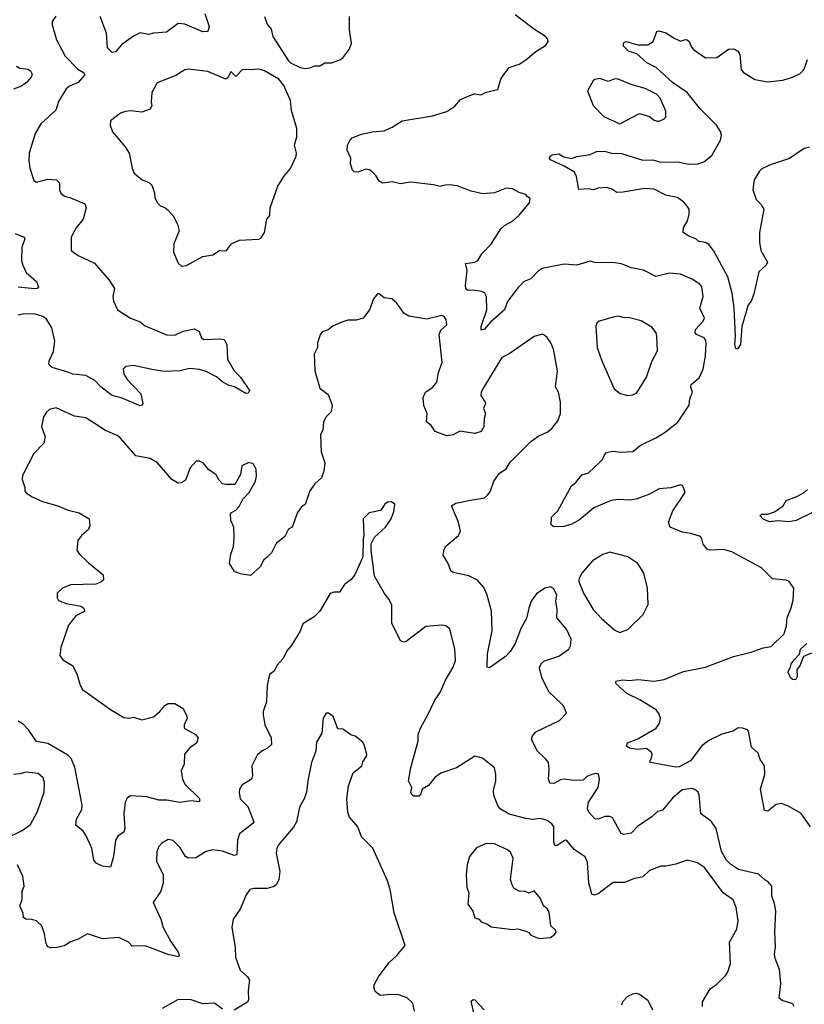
# Model space of a CAD drawing. Extents: x 2057697 to 2160550, y 827490 to 1016834.
# Tile 444 of 509: x 2099193 to 2103955, y 996148 to 1002126. Entities that reach past the tile are written whole.
import ezdxf

# ---------------------------------------------------------------- set-up
doc = ezdxf.new("R2010")
doc.units = 0

msp = doc.modelspace()

# ---------------------------------------------------------------- linework, layer by layer
at = {"layer": '0CON20XD'}
for points in [[(2099412.7, 1002147.3), (2099390, 1002115), (2099390, 1002095), (2099416, 1002005), (2099469.2, 1001905), (2099545.5, 1001825.5), (2099580, 1001805), (2099588.8, 1001791.2), (2099548.8, 1001745), (2099495, 1001722.9), (2099475, 1001706), (2099429.8, 1001630.2), (2099413.1, 1001576.9), (2099320.8, 1001495), (2099286.9, 1001435), (2099250.6, 1001315), (2099248.7, 1001268.7), (2099255.5, 1001225), (2099279.1, 1001149.1), (2099295, 1001140), (2099365, 1001158.9), (2099417.5, 1001155), (2099435.8, 1001135), (2099434.2, 1001094.2), (2099442.7, 1001072.7), (2099465.6, 1001055.6), (2099497.1, 1001047.1), (2099589.2, 1001009.2), (2099597.5, 1000985), (2099579.4, 1000915), (2099536.8, 1000863.2), (2099506.2, 1000805), (2099506.2, 1000725), (2099547.5, 1000695), (2099647.9, 1000647.9), (2099737.1, 1000545), (2099767.9, 1000495), (2099759.4, 1000445), (2099763, 1000417), (2099787.5, 1000365), (2099865, 1000313.3), (2099925, 1000291.9), (2099955, 1000266.9), (2100085, 1000212.9), (2100135, 1000211.4), (2100185, 1000236), (2100255, 1000250), (2100283, 1000233), (2100297.5, 1000195), (2100310, 1000185), (2100405, 1000188.8), (2100435, 1000183.8), (2100451.2, 1000155), (2100454.2, 1000064.2), (2100494.2, 999994.2), (2100534.4, 999955), (2100587.1, 999875), (2100580.8, 999859.2), (2100565, 999856.9), (2100497.9, 999897.9), (2100465, 999905.6), (2100425.8, 999925), (2100388.6, 999958.6), (2100325, 999990), (2100285, 1000002.2), (2100225, 1000008.2), (2100165, 999993.9), (2100075, 999991.2), (2100005, 1000000.3), (2099885, 1000027.1), (2099838.5, 1000021.5), (2099822.2, 1000005), (2099824.6, 999975), (2099845, 999942.2), (2099928.6, 999855), (2099940, 999795), (2099936.7, 999785), (2099925, 999782), (2099815, 999827.3), (2099753.7, 999843.7), (2099687.5, 999895), (2099650, 999935), (2099595.3, 999965.3), (2099515, 999974.5), (2099485.4, 999985.4), (2099391.2, 1000015), (2099369.2, 1000035), (2099371.4, 1000055), (2099397.6, 1000112.4), (2099405.6, 1000175), (2099389.1, 1000255), (2099355, 1000307.1), (2099333.8, 1000325), (2099280.9, 1000340.9), (2099210.9, 1000339.1), (2099185, 1000332.5)], [(2100317.3, 1002165), (2100343.1, 1002085), (2100335.6, 1002054.4), (2100305, 1002052.9), (2100195, 1002098.5), (2100155, 1002103.1), (2100085, 1002050.6), (2100005, 1002045.5), (2099975, 1002036.5), (2099925, 1002045.8), (2099885, 1002026.4), (2099813.3, 1001976.7), (2099775, 1001930.8), (2099755, 1001926.9), (2099726.8, 1001955), (2099720, 1002045), (2099682.5, 1002145)], [(2100680, 1002145), (2100695, 1002100), (2100719.5, 1002069.5), (2100728.8, 1002025), (2100825, 1001877.5), (2100837.5, 1001865), (2100895, 1001836.2), (2100925, 1001830.8)], [(2100925, 1001830.8), (2100955, 1001834), (2100985, 1001846.2), (2101015, 1001846), (2101045.9, 1001864.1), (2101085, 1001863.8), (2101137, 1001883), (2101154.2, 1001895.8), (2101193.3, 1001945), (2101207.7, 1001982.3), (2101195.7, 1002064.3), (2101195.6, 1002145)], [(2103994, 997225), (2103936.4, 997306.4), (2103855, 997352.5), (2103815, 997368), (2103785, 997361.4), (2103735, 997321.4), (2103714.2, 997325), (2103690, 997455), (2103716, 997545), (2103714, 997595), (2103688, 997635), (2103675, 997672.5), (2103635, 997710), (2103616.4, 997806.4), (2103610, 997815), (2103580, 997825), (2103555, 997825.7), (2103524.5, 997805.5), (2103455, 997788.9), (2103375, 997750), (2103333.3, 997716.7), (2103265, 997626.5), (2103195, 997590), (2103175, 997587.4), (2103020, 997615), (2103017.5, 997625), (2103028, 997642), (2103031.2, 997665), (2103027.3, 997677.3), (2103006.7, 997695), (2102995, 997700), (2102945.8, 997695.8), (2102895, 997702.9), (2102876.7, 997715), (2102882.5, 997735), (2102945, 997759.1), (2103057.1, 997825), (2103075.8, 997855), (2103082.9, 997885), (2103073.4, 997913.4), (2103057.1, 997935), (2102957.3, 997997.3), (2102877.5, 998035), (2102812.5, 998095), (2102810.7, 998109.3), (2102855, 998117.5), (2102895, 998112.9), (2102945, 998120.8), (2103045, 998110), (2103105, 998119.2), (2103222, 998168), (2103355, 998195.6), (2103525, 998258.7), (2103633.9, 998286.1), (2103705, 998311.4), (2103755, 998320.6), (2103833.6, 998396.4), (2103846.4, 998445), (2103850.5, 998495), (2103876.7, 998555), (2103888.2, 998601.8), (2103891.4, 998675), (2103864.4, 998714.4), (2103845, 998722.5), (2103762.1, 998732.1), (2103695, 998798), (2103515.8, 998895.8), (2103465, 998908.6), (2103385, 998906.2), (2103365, 998911.2), (2103341.7, 998941.7), (2103334, 998975), (2103325, 998988), (2103266.8, 999006.8), (2103215, 999014.3), (2103141.2, 999045), (2103132, 999075), (2103157.1, 999145), (2103233.3, 999255), (2103217.5, 999295), (2103205, 999302.5), (2103145, 999283.8), (2103075, 999277.1), (2103015.4, 999244.6), (2102934.6, 999215.4), (2102895, 999208.5), (2102825, 999213.6), (2102783.1, 999206.9), (2102677.3, 999162.7), (2102591.1, 999088.9), (2102545, 999063.1), (2102495, 999050), (2102435, 999046), (2102418.6, 999058.6), (2102421.4, 999105), (2102460, 999145), (2102542, 999295), (2102566.6, 999313.4), (2102605, 999362), (2102645, 999375.8), (2102715, 999438.8), (2102731.2, 999455), (2102742.5, 999485), (2102755, 999497.5), (2102794.3, 999505.7), (2102845, 999499.4), (2102915, 999503.5), (2102959.5, 999540.5), (2103055, 999586.7), (2103105, 999617.8), (2103186.9, 999683.1), (2103256.7, 999785), (2103260.6, 999825), (2103276.9, 999865), (2103267.1, 999895), (2103268.1, 999911.9), (2103318.1, 999951.9), (2103342, 1000005), (2103355.9, 1000085), (2103360.6, 1000160.6), (2103358.3, 1000178.3), (2103346.9, 1000195), (2103302, 1000215), (2103293.1, 1000225), (2103295.6, 1000245), (2103341.4, 1000295), (2103350, 1000315), (2103320.5, 1000375), (2103341.9, 1000445), (2103334.3, 1000504.3), (2103321.2, 1000521.2), (2103275, 1000550.8), (2103205, 1000581.4), (2103136.7, 1000586.7), (2103055, 1000566.9), (2102980, 1000605), (2102905, 1000619.4), (2102845, 1000644.5), (2102805, 1000650.6), (2102685, 1000651.4), (2102655, 1000660), (2102575, 1000635.4), (2102497.3, 1000642.7), (2102365.3, 1000614.7), (2102340.6, 1000599.4), (2102296.4, 1000553.6), (2102255, 1000535.8), (2102219.1, 1000500.9), (2102155, 1000415.7), (2102135, 1000364), (2102050.9, 1000289.1), (2102015, 1000247.1), (2101995, 1000241.2), (2101995, 1000262.5), (2102027.8, 1000365), (2102027.5, 1000445), (2102016.2, 1000465), (2101997.5, 1000475), (2101945, 1000484.4), (2101915, 1000482.7), (2101901.2, 1000491.2), (2101898.3, 1000515), (2101908.5, 1000605), (2101900, 1000645), (2101955, 1000654.5), (2101974.2, 1000665), (2101997.5, 1000705), (2102055, 1000764), (2102113.6, 1000856.4), (2102135, 1000875.8), (2102185, 1000902.5), (2102225, 1000938.8), (2102286.7, 1001015), (2102291.7, 1001041.7), (2102275, 1001050), (2102265.9, 1001065.9), (2102225, 1001078), (2102185, 1001099.2), (2102145, 1001102.5), (2102075, 1001075.7), (2102005, 1001068.8), (2101934.3, 1001084.3), (2101848.3, 1001118.3), (2101817.5, 1001122.5), (2101785, 1001122.9), (2101745, 1001113.1), (2101705, 1001124.3), (2101565, 1001139.2), (2101505, 1001130), (2101455, 1001142.5), (2101395, 1001133.8), (2101375.8, 1001145.8), (2101355, 1001180), (2101330, 1001205), (2101313.9, 1001213.9), (2101295, 1001218), (2101245, 1001201.2), (2101223, 1001203), (2101213, 1001213), (2101200.7, 1001250.7), (2101203.3, 1001285), (2101180, 1001335), (2101183.8, 1001365), (2101196.4, 1001393.6), (2101211.7, 1001408.3), (2101268.8, 1001431.2), (2101335, 1001445.7), (2101405, 1001451.4), (2101455, 1001473.1), (2101515, 1001512.5), (2101698.3, 1001541.7), (2101785, 1001568.8), (2101835, 1001602), (2101869.1, 1001640.9), (2101925, 1001666.2), (2101956.4, 1001676.4), (2101995, 1001670), (2102025, 1001686.2), (2102095, 1001702.5), (2102114.1, 1001765.9), (2102128.3, 1001788.3), (2102163.6, 1001836.4), (2102225, 1001856.7), (2102265, 1001883.3), (2102326.4, 1001933.6), (2102385, 1001970), (2102400, 1001995), (2102397.9, 1002007.9), (2102385, 1002023.8), (2102311.2, 1002071.2), (2102200, 1002155)], [(2103985, 1001351.8), (2103955, 1001344.4), (2103865, 1001283.5), (2103745, 1001242.2), (2103698.6, 1001221.4), (2103682.6, 1001207.4), (2103650.5, 1001155), (2103643.4, 1001093.4), (2103664.2, 1001035), (2103694.3, 1001004.3), (2103709.2, 1000975), (2103684.3, 1000835), (2103684.2, 1000775.8), (2103690.8, 1000725), (2103731.2, 1000655), (2103723.3, 1000635), (2103680, 1000595), (2103648.9, 1000461.1), (2103632.7, 1000417.3), (2103615.5, 1000394.5), (2103577.1, 1000262.9), (2103567.9, 1000155), (2103555, 1000132), (2103545, 1000126.2), (2103540, 1000130), (2103532.9, 1000155), (2103536.9, 1000205), (2103530, 1000375), (2103517.1, 1000465), (2103490.9, 1000565), (2103403.6, 1000725), (2103375, 1000760.6), (2103355, 1000774.4), (2103315, 1000780), (2103297.5, 1000795), (2103255, 1000812), (2103220, 1000835), (2103222.5, 1000865), (2103246.6, 1000903.4), (2103255.7, 1000945), (2103255.8, 1000975), (2103244.3, 1000995), (2103225, 1001017.5), (2103185, 1001047.1), (2103115, 1001060.9), (2103045, 1001096.8), (2102985, 1001101.4), (2102855, 1001079.6), (2102816.9, 1001076.9), (2102787, 1001097), (2102755, 1001108), (2102705, 1001103.3), (2102673, 1001093), (2102645, 1001100), (2102586.2, 1001096.2), (2102571.9, 1001175), (2102561.1, 1001201.1), (2102498, 1001238), (2102414.6, 1001274.6), (2102408.1, 1001285), (2102412.4, 1001297.6), (2102425, 1001305.6), (2102465, 1001312.9), (2102495, 1001294.6), (2102545, 1001283.8), (2102574.2, 1001295.8), (2102655, 1001308), (2102695, 1001325.6), (2102742.7, 1001327.3), (2102785, 1001316.9), (2102845.9, 1001314.1), (2102975, 1001274.4), (2103035, 1001275.5), (2103085, 1001261.5), (2103185, 1001263.8), (2103255, 1001249.4), (2103309.3, 1001250.7), (2103345, 1001262.9), (2103395, 1001302.5), (2103447.8, 1001395), (2103453.1, 1001425), (2103447.2, 1001447.2), (2103421.9, 1001485), (2103325, 1001583.8), (2103245.5, 1001685), (2103155, 1001745.4), (2103056.6, 1001836.6), (2103000.6, 1001865), (2102938.3, 1001918.3), (2102887.5, 1001935), (2102858.8, 1001965), (2102857.5, 1001985), (2102875, 1001993.3), (2102945, 1001974.3), (2103005, 1001974.2), (2103038.8, 1001995), (2103061.2, 1002055), (2103075, 1002058.8), (2103115, 1002046), (2103165, 1002013.8), (2103205, 1001996.7), (2103235, 1002006.7), (2103245, 1002003.3), (2103256.2, 1001995), (2103270.3, 1001960.3), (2103283.3, 1001945), (2103355, 1001894), (2103425, 1001897.1), (2103495, 1001946.7), (2103525, 1001950), (2103551.2, 1001935), (2103564.2, 1001915), (2103571.4, 1001825), (2103585.5, 1001805.5), (2103617.3, 1001787.3), (2103655, 1001762.5), (2103735, 1001750), (2103825, 1001760), (2103883, 1001777), (2103931.2, 1001798.8), (2103953.9, 1001826.1), (2103974, 1001885)], [(2099174.1, 1001844.1), (2099195, 1001832.2), (2099245.4, 1001825.4), (2099258.6, 1001815), (2099268.6, 1001795), (2099262.6, 1001777.4), (2099234.3, 1001745), (2099205, 1001722.5), (2099155, 1001704.4)], [(2100175, 1000630), (2100205, 1000633.8), (2100305, 1000687.5), (2100365, 1000699.2), (2100405, 1000724), (2100447, 1000723), (2100478.8, 1000765), (2100525, 1000787.5), (2100645, 1000794), (2100658.3, 1000801.7), (2100680, 1000835), (2100693.8, 1000915), (2100712.3, 1000937.7), (2100714.2, 1000984.2), (2100760.6, 1001115), (2100796, 1001175), (2100836.6, 1001223.4), (2100872.3, 1001297.7), (2100874, 1001315), (2100861.9, 1001365), (2100875.7, 1001415), (2100874.4, 1001465), (2100843.5, 1001575), (2100837.3, 1001635), (2100797.4, 1001727.4), (2100765.8, 1001765.8), (2100680, 1001815), (2100645, 1001826.4), (2100591.7, 1001821.7), (2100545, 1001824.3), (2100505, 1001781.2), (2100475, 1001811.2), (2100455.9, 1001774.1), (2100445, 1001765.6), (2100335, 1001812.2), (2100215, 1001825.8), (2100195, 1001821.2), (2100141.7, 1001788.3), (2100026.7, 1001743.3), (2099996, 1001685), (2099991.2, 1001625), (2099996, 1001605), (2099985, 1001583.8), (2099935, 1001565.8), (2099865, 1001572.9), (2099835, 1001569.2), (2099805, 1001558), (2099745, 1001512.5), (2099742.5, 1001485), (2099756, 1001445), (2099834, 1001355), (2099858, 1001315), (2099876.2, 1001225), (2099888.8, 1001195), (2099937.5, 1001155), (2099978.3, 1001138.3), (2099995, 1001122.5), (2100011.2, 1001075), (2100013.8, 1001045), (2100028.8, 1001015), (2100045, 1000996.7), (2100075, 1000986.7), (2100095, 1000970), (2100124, 1000935), (2100151.2, 1000885), (2100161.2, 1000845), (2100128.8, 1000765), (2100126.2, 1000715), (2100155, 1000647.5), (2100175, 1000630)], [(2102835, 1001494.2), (2102955, 1001556.2), (2103015, 1001538), (2103045, 1001516.2), (2103065, 1001511.2), (2103075, 1001510), (2103105, 1001523.8), (2103116, 1001535), (2103115, 1001570), (2103079.8, 1001649.8), (2103058, 1001675), (2102989.5, 1001709.5), (2102905, 1001733.1), (2102826.2, 1001766.2), (2102805, 1001767.5), (2102765, 1001752), (2102715, 1001769.2), (2102685, 1001763.3), (2102673.3, 1001755), (2102640, 1001695), (2102673.8, 1001605), (2102739.3, 1001539.3), (2102835, 1001494.2)], [(2099165, 1000827.8), (2099220, 1000805), (2099223.8, 1000795), (2099206.8, 1000743.2), (2099204.2, 1000665), (2099211.4, 1000635), (2099231.8, 1000591.8), (2099295, 1000536.2), (2099308, 1000505), (2099300, 1000495), (2099285, 1000492.3), (2099185, 1000502.7)], [(2103893.3, 996135), (2103885, 996150), (2103821.2, 996171.2), (2103802, 996185), (2103812, 996275), (2103805, 996360), (2103779.2, 996425), (2103774.2, 996454.2), (2103780, 996495), (2103776.7, 996585), (2103782.7, 996715), (2103775, 996760), (2103758.5, 996805), (2103758.8, 996865), (2103735, 996893.3), (2103715, 996903.8), (2103678, 996938), (2103556.9, 996966.9), (2103507.7, 996997.7), (2103483.1, 997023.1), (2103453.1, 997075), (2103420, 997215), (2103389.7, 997259.7), (2103328.1, 997305), (2103318.3, 997418.3), (2103311.2, 997435), (2103291.2, 997451.2), (2103275, 997457.5), (2103215, 997449.4), (2103155, 997400), (2103095, 997327.1), (2103065, 997319.2), (2103031.4, 997288.6), (2102942.6, 997227.4), (2102905, 997186), (2102859.5, 997179.5), (2102843.3, 997185), (2102790.3, 997280.3), (2102775, 997287.5), (2102745, 997287.5), (2102705, 997272.5), (2102685, 997273.8), (2102648, 997315), (2102638.6, 997335), (2102645.5, 997374.5), (2102704.3, 997465), (2102712, 997515), (2102706.2, 997545), (2102695, 997550), (2102666.1, 997543.9), (2102635, 997530), (2102612.3, 997507.7), (2102556.9, 997506.9), (2102494.2, 997514.2), (2102475, 997510.6), (2102435, 997489.4), (2102410.5, 997490.5), (2102401.9, 997515), (2102406.7, 997575), (2102402.9, 997615), (2102387.2, 997637.2), (2102335.7, 997685), (2102299.4, 997755), (2102305, 997778.8), (2102325, 997801.4), (2102469.7, 997870.3), (2102512.5, 997915), (2102496, 997955), (2102480, 997975), (2102405.7, 998045), (2102362.6, 998132.6), (2102349.1, 998190.9), (2102356.5, 998213.5), (2102375, 998230.8), (2102465, 998262), (2102526.7, 998305), (2102535.8, 998324.2), (2102540, 998365), (2102511.2, 998425), (2102454.2, 998494.2), (2102456.1, 998543.9), (2102446.7, 998595), (2102453.3, 998635), (2102433, 998673), (2102415, 998682.5), (2102380, 998675), (2102329.5, 998640.5), (2102298, 998595), (2102284, 998554), (2102268.7, 998491.3), (2102237, 998433), (2102200.7, 998339.3), (2102169.7, 998290.3), (2102141.3, 998258.7), (2102045, 998191.2), (2102030, 998195), (2102033.1, 998275), (2102060, 998415), (2102056.9, 998535), (2102031.1, 998631.1), (2102009.5, 998679.5), (2101972.7, 998722.7), (2101920.3, 998750.3), (2101825, 998770), (2101810.3, 998780.3), (2101793.8, 998825), (2101763.8, 998875), (2101769.5, 998910.5), (2101779.7, 998930.3), (2101855.9, 998994.1), (2101869.3, 999020.7), (2101856, 999075), (2101813.8, 999175), (2101840.3, 999189.7), (2101929.3, 999209.3), (2102013.6, 999223.6), (2102031.7, 999238.3), (2102049.5, 999260.5), (2102071.2, 999325), (2102105, 999373.3), (2102145, 999400), (2102170.3, 999439.7), (2102295.5, 999564.5), (2102345, 999599.5), (2102395, 999622.2), (2102422.5, 999645), (2102459.3, 999690.7), (2102475.5, 999735), (2102476.2, 999805), (2102463.5, 999865), (2102446.1, 999896.1), (2102456.7, 999995), (2102433.3, 1000125), (2102416.7, 1000165), (2102395, 1000197.5), (2102375, 1000213.3), (2102363.6, 1000216.4), (2102315, 1000203.3), (2102165, 1000097.5), (2102120, 1000075), (2102010, 999895), (2101994.2, 999865), (2101992, 999845), (2102018.1, 999805), (2102020, 999795), (2102009.2, 999765), (2102021.4, 999735), (2102011.4, 999705), (2102010, 999655), (2101993.9, 999626.1), (2101955, 999613.8), (2101865, 999627.1), (2101825, 999606.2), (2101785, 999600), (2101715, 999626.2), (2101691.3, 999661.3), (2101662.5, 999685), (2101667.1, 999735), (2101646.1, 999783.9), (2101641.4, 999831.4), (2101655.4, 999864.6), (2101700.8, 999895), (2101724.2, 999925), (2101735.6, 999985), (2101758, 1000045), (2101740, 1000215), (2101749.5, 1000240.5), (2101786.8, 1000273.2), (2101781.2, 1000305), (2101770, 1000325), (2101755, 1000331.2), (2101665, 1000307.5), (2101555, 1000325.6), (2101523.8, 1000345), (2101483.3, 1000405), (2101451.7, 1000431.7), (2101405, 1000437.5), (2101375, 1000462.5), (2101365, 1000462.5), (2101341.7, 1000431.7), (2101316.7, 1000365), (2101277.5, 1000315), (2101235, 1000302.5), (2101185, 1000302.5), (2101155, 1000292.5), (2101095, 1000267.5), (2101065, 1000242.5), (2101029.3, 1000230.7), (2101016.4, 1000213.6), (2101001.2, 1000165), (2101000, 1000135), (2100981.2, 1000095), (2100984.2, 999995), (2101015, 999890), (2101065, 999850), (2101090, 999785), (2101083.8, 999745), (2101054, 999715), (2101038, 999685), (2101034, 999635), (2101018.8, 999605), (2101022.3, 999502.3), (2101045.6, 999435), (2101040, 999385), (2101024.2, 999345), (2100985, 999308), (2100953.9, 999266.1), (2100925, 999182.5), (2100905, 999170), (2100878.8, 999135), (2100847.5, 999045), (2100825, 999032.5), (2100802.7, 998987.3), (2100750, 998945), (2100720.9, 998889.1), (2100695, 998863.3), (2100674.2, 998845.8), (2100652.5, 998805), (2100595, 998752), (2100531.7, 998761.7), (2100496.4, 998776.4), (2100466.7, 998825), (2100475, 998880), (2100490, 998925), (2100495.8, 998985), (2100492, 999045), (2100475.8, 999085), (2100472.5, 999125), (2100477, 999133), (2100505, 999147.5), (2100525, 999170), (2100546.7, 999215), (2100585.4, 999254.6), (2100624.3, 999325), (2100630, 999355), (2100627.7, 999397.7), (2100609.5, 999429.5), (2100585, 999437.5), (2100542.5, 999417.5), (2100533.8, 999365), (2100500, 999305), (2100445, 999303.3), (2100425, 999307.5), (2100401.7, 999331.7), (2100385, 999362.5), (2100338.8, 999395), (2100307.5, 999435), (2100285, 999446.2), (2100265, 999446.7), (2100228.8, 999405), (2100198.8, 999331.2), (2100175, 999313.8), (2100155, 999311.2), (2100115.8, 999335), (2100030, 999435), (2099985, 999461.4), (2099898, 999478), (2099805, 999585.7), (2099785, 999600.8), (2099715, 999632), (2099595, 999709.2), (2099525, 999718.9), (2099415, 999768.6), (2099375, 999760), (2099355, 999743.8), (2099337.5, 999715), (2099325.8, 999655), (2099348, 999595), (2099340.8, 999555), (2099278.3, 999491.7), (2099210.3, 999359.7), (2099209.2, 999335), (2099224, 999285), (2099224, 999265), (2099232.6, 999252.6), (2099265, 999231.4), (2099331.3, 999201.3), (2099425, 999175.5), (2099487.4, 999147.4), (2099555, 999131.5), (2099615.4, 999095.4), (2099618.1, 999055)], [(2102885, 999844.2), (2102915, 999849.2), (2102938.7, 999861.3), (2102996.9, 999955), (2103029.1, 1000050.9), (2103063.8, 1000116.2), (2103060, 1000205), (2103055.9, 1000225.9), (2103029.7, 1000259.7), (2102965, 1000297.1), (2102895, 1000315.8), (2102855, 1000317.5), (2102825, 1000326.2), (2102803, 1000323), (2102710, 1000295), (2102696.4, 1000283.6), (2102690, 1000265), (2102698.6, 1000135), (2102726, 1000055), (2102802, 999885), (2102837.3, 999857.3), (2102885, 999844.2)], [(2104005, 999134.4), (2103905.5, 999084.5), (2103862.1, 999077.9), (2103795, 999082.5), (2103745, 999076.9), (2103705, 999093.5), (2103686.2, 999115), (2103697.1, 999122.9), (2103735, 999124), (2103775, 999138.6), (2103826.3, 999173.7), (2103845, 999206.7), (2103909.8, 999230.2), (2103954.5, 999255.5), (2103975.4, 999274.6)], [(2103338, 996135), (2103337.7, 996162.3), (2103385, 996242.5), (2103425, 996270), (2103480, 996325), (2103491.2, 996345), (2103507.5, 996395), (2103500.6, 996525), (2103545.5, 996604.5), (2103554.4, 996655), (2103541.9, 996735), (2103522.8, 996782.8), (2103462.5, 996825), (2103348.9, 996978.9), (2103306.2, 997006.2), (2103245, 997022), (2103175, 996999.2), (2103115, 996986), (2103085, 996986.2), (2103015, 996959.2), (2102975, 996920.8), (2102919.5, 996910.5), (2102865, 996888), (2102795, 996886.9), (2102705, 996818.1), (2102681.2, 996811.2), (2102665.6, 996815.6), (2102647.5, 996885), (2102639.3, 997009.3), (2102625, 997042.5), (2102557.8, 997087.8), (2102515, 997142.9), (2102503.3, 997145), (2102455, 997112), (2102442.1, 997112.1), (2102434.6, 997134.6), (2102434.4, 997224.4), (2102423.2, 997243.2), (2102394.4, 997264.4), (2102355.5, 997275.5), (2102305, 997270), (2102265, 997275.6), (2102165, 997302.2), (2102110, 997335), (2102095.6, 997355), (2102070.9, 997415), (2102068.9, 997445), (2102084.2, 997505), (2102084.2, 997545), (2102074.1, 997584.1), (2102002, 997642), (2101955, 997653.8), (2101845, 997584.5), (2101748.9, 997551.1), (2101712.5, 997525), (2101674.4, 997475.6), (2101636, 997455), (2101627.5, 997425), (2101615, 997410.8), (2101585, 997410.8), (2101575, 997416.7), (2101568, 997435), (2101573.3, 997465), (2101553.8, 997505), (2101568, 997585), (2101611.5, 997745), (2101612.7, 997785), (2101625.4, 997825), (2101671.2, 997905), (2101710.3, 997989.7), (2101746.6, 998045), (2101777.9, 998115), (2101825, 998194), (2101838.8, 998235), (2101833.5, 998305), (2101805, 998427.5), (2101780, 998445), (2101755, 998450), (2101658.3, 998441.7), (2101538.3, 998351.7), (2101525, 998346.2), (2101505, 998353.8), (2101451.9, 998461.9), (2101451.7, 998571.7), (2101436.7, 998605), (2101408.3, 998641.7), (2101347.3, 998747.3), (2101326.7, 998905), (2101327, 998943), (2101347.5, 998985), (2101413.3, 999045), (2101448.8, 999095), (2101465, 999140), (2101470, 999185), (2101449.3, 999199.3), (2101425, 999196.7), (2101410, 999185), (2101383.6, 999146.4), (2101315, 999132.5), (2101277.5, 999095), (2101282.5, 998995), (2101277.5, 998975), (2101276.7, 998865), (2101227.5, 998755), (2101205, 998727.5), (2101165, 998697.5), (2101135, 998650), (2101099.3, 998650.7), (2101078.3, 998641.7), (2101015.8, 998535), (2100980.5, 998499.5), (2100912.1, 998457.9), (2100895, 998413.3), (2100841.4, 998325), (2100815, 998293.8), (2100792.6, 998247.4), (2100754, 998205), (2100738.8, 998171.2), (2100710, 998150), (2100704, 998125), (2100695.9, 998084.1), (2100691.4, 997985), (2100670.8, 997925), (2100670.8, 997905), (2100681.4, 997845), (2100718.6, 997765), (2100720.8, 997725), (2100698, 997702), (2100665, 997687.5), (2100635, 997660), (2100601.9, 997595), (2100605.7, 997534.3), (2100600, 997515), (2100540.7, 997479.3), (2100527.1, 997455), (2100524.4, 997434.4), (2100532.2, 997395), (2100578.7, 997348.7), (2100614.2, 997255), (2100608.8, 997245), (2100527.6, 997182.4), (2100515.6, 997145), (2100511.2, 997055), (2100495, 997050.6), (2100425, 997077.3), (2100363.4, 997086.6), (2100325, 997075.7), (2100262.1, 997037.9), (2100215, 997034.3), (2100200, 997045), (2100165, 997101.2), (2100125, 997143.1), (2100095, 997148.5), (2100055, 997127.1), (2100037.1, 997105), (2100025.7, 997075), (2100024, 997015), (2100064.3, 996935), (2100064, 996885), (2100050, 996835), (2100003.8, 996765), (2100050.9, 996665), (2100064, 996614), (2100109.8, 996529.8), (2100155.7, 996465), (2100162, 996445), (2100156.7, 996435), (2100095, 996450), (2099955, 996502.2), (2099875, 996501.1), (2099853.8, 996525), (2099795, 996552.5), (2099696.1, 996546.1), (2099605, 996576), (2099547.2, 996542.8), (2099496.7, 996525), (2099465, 996502), (2099418.3, 996491.7), (2099380.7, 996490.7), (2099365, 996497.5), (2099353.3, 996515), (2099343.8, 996575), (2099327.5, 996625), (2099294.3, 996654.3), (2099267, 996663), (2099230, 996665), (2099216.7, 996675), (2099215, 996700), (2099194, 996745), (2099208, 996785), (2099208, 996835), (2099221.4, 996865), (2099212.9, 996925), (2099180.8, 996995)], [(2099618.1, 999055), (2099610, 999030), (2099568.8, 998995), (2099546.2, 998965), (2099540, 998905), (2099553.4, 998883.4), (2099609.4, 998829.4), (2099700, 998755), (2099702, 998725), (2099685, 998710), (2099655, 998699.4), (2099502.5, 998695), (2099452.5, 998675), (2099420, 998645), (2099420, 998615), (2099428.8, 998598.8), (2099475, 998582), (2099565, 998566), (2099580, 998555), (2099588.8, 998535), (2099533.6, 998506.4), (2099489.8, 998450.2), (2099442.9, 998315), (2099437.5, 998265), (2099455, 998240), (2099514.4, 998204.4), (2099540, 998155), (2099560, 998085), (2099575, 998058.8), (2099745, 997937.5), (2099825, 997890), (2099855, 997884.3), (2099885, 997890.8), (2099935, 997875.8), (2100005, 997892.9), (2100044.4, 997925.6), (2100075, 997961.2), (2100095, 997973.8), (2100135, 997973.8), (2100185, 997943.3), (2100207.7, 997897.7), (2100210, 997885), (2100192, 997845), (2100192, 997825), (2100261.2, 997785), (2100276, 997765), (2100265.8, 997734.2), (2100226.7, 997705), (2100193.9, 997666.1), (2100191.2, 997605), (2100174.2, 997565), (2100181.4, 997515), (2100195.7, 997485), (2100285, 997397.5), (2100285, 997376.7), (2100235, 997384.2), (2100165, 997372.5), (2100087, 997387), (2100037.9, 997387.9), (2099965, 997407.1), (2099865, 997414), (2099845, 997400), (2099832.9, 997375), (2099825.7, 997304.3), (2099830.5, 997215), (2099825, 997192.5), (2099790.3, 997169.7), (2099775.7, 997145), (2099761.8, 997045), (2099745, 996981.2), (2099695.9, 996985.9), (2099657.5, 997005), (2099643.8, 997025), (2099630.8, 997095), (2099595.5, 997175.5), (2099578.7, 997198.7), (2099534, 997235), (2099537.7, 997272.3), (2099569.7, 997330.3), (2099573, 997357), (2099527.4, 997587.4), (2099505, 997640.5), (2099485, 997660.4), (2099365, 997732.2), (2099295, 997743.5), (2099247.7, 997815), (2099215, 997847.9), (2099185, 997867.7)], [(2102835, 998404.4), (2102885, 998424.2), (2102978, 998515), (2103007.1, 998575), (2103003.9, 998673.9), (2102980.8, 998765), (2102945, 998824), (2102885, 998864.2), (2102776.1, 998893.9), (2102731.7, 998878.3), (2102670.3, 998839.7), (2102604.2, 998765.8), (2102588.8, 998735), (2102586.2, 998715), (2102616, 998645), (2102674.4, 998545), (2102725, 998489.4), (2102805, 998419.2), (2102835, 998404.4)], [(2103999.4, 998280.6), (2103950.5, 998259.5), (2103927.9, 998202.1), (2103909.5, 998180.5), (2103912.4, 998137.6), (2103901.2, 998118.8), (2103885, 998119.2), (2103876.4, 998126.4), (2103855.7, 998165), (2103872.5, 998195), (2103875.6, 998215), (2103895, 998240.8), (2103926.4, 998273.6), (2103932.2, 998305), (2103971.1, 998338.9)], [(2101590, 996105), (2101580, 996155), (2101545, 996186.2), (2101495, 996206), (2101445, 996208), (2101380.5, 996200.5), (2101350, 996225), (2101343.9, 996243.9), (2101343.8, 996265), (2101370.8, 996315), (2101435, 996400.8), (2101482.5, 996445), (2101533.3, 996505), (2101466.1, 996703.9), (2101442.5, 996845), (2101425, 996897.5), (2101337.1, 997095), (2101268, 997165), (2101245.8, 997225), (2101196, 997285), (2101184.3, 997315), (2101178.6, 997395), (2101188.8, 997475), (2101216.4, 997553.6), (2101270, 997595), (2101275, 997620), (2101297.5, 997655), (2101300, 997665), (2101287, 997717), (2101275, 997740), (2101230, 997775), (2101203, 997783), (2101155, 997817.5), (2101125, 997820), (2101096.1, 997896.1), (2101067.5, 997915), (2101053.3, 997915), (2101034.3, 997885.7), (2101026.2, 997795), (2100995, 997740), (2100990, 997685), (2100964.2, 997615), (2100941.4, 997505), (2100934.2, 997435), (2100920.8, 997395), (2100892.5, 997345), (2100874.2, 997255.8), (2100855.7, 997224.3), (2100765, 997116.2), (2100754.3, 997095), (2100749.2, 997065), (2100771.9, 996955), (2100766.5, 996905), (2100752.9, 996875), (2100737.9, 996862.1), (2100695, 996851.1), (2100615, 996851.4), (2100590, 996845), (2100567, 996813), (2100532, 996725), (2100488.8, 996665), (2100480, 996615), (2100502, 996495), (2100503.2, 996433.2), (2100530.8, 996355), (2100576.7, 996315), (2100588, 996295), (2100579.1, 996230.9), (2100582, 996175), (2100575, 996160), (2100495, 996112)], [(2099108.8, 997155), (2099207.5, 997202.5), (2099259.5, 997240.5), (2099301.7, 997318.3), (2099341.4, 997435), (2099344.3, 997495), (2099335, 997523.3), (2099305, 997549.2), (2099233, 997557), (2099195, 997546.2), (2099155, 997544)], [(2102347, 996547), (2102415, 996552.5), (2102439.3, 996570.7), (2102450, 996585), (2102447.5, 996595), (2102416.7, 996625), (2102407.3, 996707.3), (2102395, 996727.5), (2102372.5, 996745), (2102355, 996790), (2102315, 996836.7), (2102285, 996823.3), (2102261.7, 996831.7), (2102225, 996833.8), (2102192.9, 996852.9), (2102182.3, 996872.3), (2102172, 996905), (2102187.5, 997035), (2102172.3, 997072.3), (2102155, 997086), (2102075, 997121.9), (2102025, 997124.2), (2101965, 997098.8), (2101923.3, 997045), (2101908.8, 996995), (2101903.3, 996935), (2101907, 996857), (2101920, 996825), (2101912.5, 996755), (2101943.6, 996713.6), (2101955, 996672.5), (2101980, 996665), (2101995, 996647.5), (2102033.6, 996633.6), (2102055, 996617.5), (2102185, 996601.2), (2102216.1, 996606.1), (2102265, 996592.5), (2102283, 996583), (2102295, 996567.5), (2102347, 996547)], [(2102847.5, 996145), (2102853.3, 996165), (2102885, 996196.7), (2102915, 996211.2), (2102935, 996216.2), (2102955, 996210), (2103005, 996173.3), (2103034, 996115)], [(2100425, 996117.5), (2100375, 996154), (2100305, 996151.4), (2100235, 996175.8), (2100155, 996176.7), (2100058, 996122)], [(2101950.9, 996085), (2101932.5, 996167.5), (2101945, 996176.2), (2101955.8, 996175.8), (2102013.2, 996113.2)]]:
    msp.add_lwpolyline(points, dxfattribs=at)

doc.saveas('drawing.dxf')
